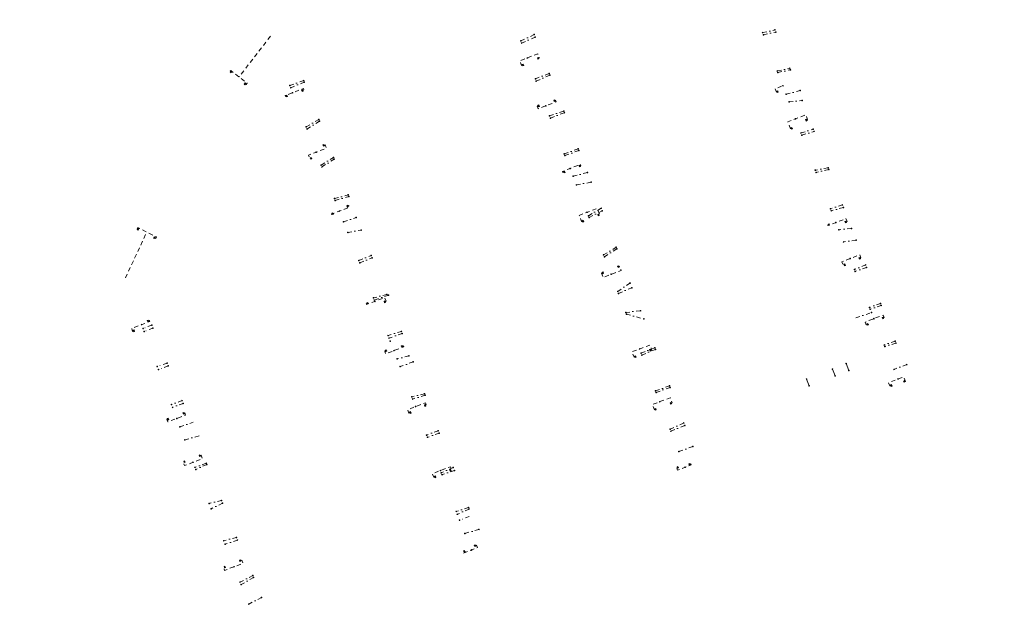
# Model space of a CAD drawing. Header units: inches. Extents: x 0 to 191500, y 0 to 342750.
# Tile 405 of 547: x 187313 to 187605, y 333541 to 333720. Entities that reach past the tile are written whole.
import ezdxf

# ---------------------------------------------------------------- set-up
doc = ezdxf.new("R2010")
doc.units = ezdxf.units.IN
doc.header["$MEASUREMENT"] = 0
doc.linetypes.add('RI-HWA_KOLKAANSLUITING', pattern=[4.3, 2.5, -1.8])
doc.linetypes.add('RI-VWA_HUISAANSLUITING', pattern=[6.1, 2.5, -1.8, 0, -1.8])
doc.layers.get('0').update_dxf_attribs({"lineweight": 20})
for name, color, linetype, lineweight in [('ECW', 150, 'Continuous', 20), ('N-WE-RI-HWA_KOLK-S', 150, 'Continuous', 20), ('N-WE-RI-HWA_KOLKAANSLUITING', 150, 'RI-HWA_KOLKAANSLUITING', 20), ('N-WE-RI-INLAAT', 7, 'Continuous', 20), ('N-WE-RI-VWA_HUISAANSLUITING', 20, 'RI-VWA_HUISAANSLUITING', 20), ('N-WE-RI-VWA_HUISAANSLUITING_PVC_160-G', 20, 'RI-VWA_HUISAANSLUITING', 20), ('N-WE-RI-VWA_RIOOLPUT_ONTSTOPPINGSPUT-G', 30, 'Continuous', 20)]:
    doc.layers.add(name, color=color, linetype=linetype, lineweight=lineweight)
picture_1 = doc.add_image_def('image1.ecw', size_in_pixel=(220000, 285000))

# ---------------------------------------------------------------- blocks, each defined once
blk = doc.blocks.new('N-SRI-KOLK_STRAAT_450X300-SO')
h = blk.add_hatch(color=256)
h.dxf.hatch_style = 1
h.paths.add_polyline_path([(0, 0.75), (-1.125, 1.5), (-1.125, 0)])
h.paths.add_polyline_path([(1.125, 1.5), (0, 0.75), (1.125, 0)])
for p, q in [((-1.125, 0), (1.125, 1.5)), ((1.125, 0), (-1.125, 1.5))]:
    blk.add_line(p, q)
at = {"flags": 128}
blk.add_lwpolyline([(-1.125, 0), (1.125, 0), (1.125, 1.5), (-1.125, 1.5)], close=True, dxfattribs=at)
blk = doc.blocks.new('N-SRI-KOLK_TROTTOIR-SO')
blk.add_hatch(color=256).paths.add_polyline_path([(1.125, 1.5), (-1.125, 1.5), (-1.125, 0)])
blk.add_line((-1.125, 0), (1.125, 1.5))
at = {"flags": 128}
blk.add_lwpolyline([(-1.125, 0), (1.125, 0), (1.125, 1.5), (-1.125, 1.5)], close=True, dxfattribs=at)
blk = doc.blocks.new('A$C2C270354')
h = blk.add_hatch(color=256)
h.dxf.hatch_style = 1
edge = h.paths.add_edge_path()
edge.add_arc((0, 0), 0.1, 0, 360)
blk.add_circle((0, 0), 0.1)

msp = doc.modelspace()

# ---------------------------------------------------------------- linework, layer by layer
at = {"layer": 'N-WE-RI-HWA_KOLKAANSLUITING', "ltscale": 0.5, "flags": 128}
for points in [[(187387.54887, 333715.14661), (187378.23672, 333703.09913)], [(187375.76676, 333704.69701), (187375.63467, 333704.79536), (187375.76488, 333704.97022), (187380.66796, 333701.25878), (187380.32084, 333700.8002), (187380.12055, 333700.9493)], [(187397.17617, 333699.10549), (187397.46875, 333699.2268), (187397.32217, 333699.63763), (187391.96235, 333697.55561), (187392.0683, 333697.28009), (187392.24633, 333697.34658)], [(187403.49958, 333682.85038), (187403.79268, 333682.95817), (187404.20159, 333681.92706), (187398.84176, 333679.84504), (187399.25339, 333678.77268), (187399.4646, 333678.86124)], [(187405.90252, 333662.32276), (187405.68147, 333662.23809), (187405.64923, 333662.32107), (187411.00905, 333664.40309), (187410.83167, 333664.85302), (187410.56754, 333664.74278)], [(187421.63009, 333636.35518), (187421.86792, 333636.44339), (187421.43396, 333637.56285), (187416.07414, 333635.48083), (187415.98569, 333635.70908), (187416.23068, 333635.80365)], [(187351.33387, 333630.68146), (187351.59347, 333630.7827), (187351.7243, 333630.44228), (187346.35522, 333628.38215), (187346.6685, 333627.52787), (187346.8896, 333627.61851)], [(187426.75781, 333623.13614), (187427.02376, 333623.22631), (187427.11868, 333622.9273), (187421.75885, 333620.84528), (187421.46656, 333621.61979), (187421.72912, 333621.71751)], [(187428.91454, 333603.35749), (187428.65962, 333603.2598), (187428.2516, 333604.27063), (187433.56481, 333606.33454), (187433.82479, 333605.67189), (187433.59692, 333605.5758)], [(187361.93421, 333603.22623), (187362.1408, 333603.30953), (187362.38852, 333602.66533), (187357.06741, 333600.62017), (187356.80435, 333601.31508), (187357.01394, 333601.39675)], [(187366.73251, 333590.65758), (187366.99676, 333590.75097), (187367.38767, 333589.71004), (187362.01859, 333587.64991), (187361.63475, 333588.66384), (187361.8864, 333588.75009)], [(187436.32451, 333584.26162), (187436.05828, 333584.18912), (187435.63928, 333585.2542), (187440.95249, 333587.31811), (187441.2856, 333586.42189), (187441.0997, 333586.35386)], [(187448.41283, 333563.90969), (187448.70235, 333564.03087), (187449.0009, 333563.32339), (187444.81442, 333561.65266), (187444.68062, 333562.02216), (187444.96533, 333562.12998)], [(187378.70987, 333559.44835), (187379.08039, 333559.58519), (187379.43143, 333558.65187), (187373.95621, 333556.54191), (187373.63765, 333557.40247), (187373.8543, 333557.47381)]]:
    msp.add_lwpolyline(points, dxfattribs=at)
for points, elevation in [([(187462.37632, 333706.58397), (187462.06779, 333706.47644), (187461.53728, 333707.85813), (187466.90333, 333709.92402), (187467.34414, 333708.75607), (187467.14985, 333708.67823)], -0.10028), ([(187537.9298, 333698.67002), (187537.70762, 333698.58596), (187537.30279, 333699.5534), (187539.66059, 333700.4627)], 55.59291), ([(187467.02886, 333694.44462), (187466.74675, 333694.37303), (187467.01452, 333693.62573), (187472.38058, 333695.69163), (187472.20093, 333696.15824), (187471.99524, 333696.06842)], -0.01136), ([(187546.74321, 333690.31439), (187546.99095, 333690.4177), (187546.46302, 333691.83235), (187541.09677, 333689.76284), (187541.87763, 333687.65394), (187542.13258, 333687.75677)], -0.14197), ([(187474.63614, 333674.7832), (187474.35782, 333674.67786), (187474.22666, 333675.03228), (187479.59081, 333677.10314), (187479.71704, 333676.75395), (187479.45707, 333676.66663)], -0.33178), ([(187480.1767, 333660.18685), (187479.9222, 333660.11383), (187479.19768, 333661.97899), (187484.56373, 333664.04489), (187485.24895, 333662.17797), (187485.04471, 333662.10922)], -0.20114), ([(187558.39591, 333660.02336), (187558.69125, 333660.14053), (187558.35521, 333660.99563), (187552.98914, 333658.92618), (187552.93782, 333659.06686), (187553.16671, 333659.1481)], -0.38476), ([(187348.151, 333657.89111), (187348.01648, 333657.9625), (187348.21506, 333658.37266), (187353.73949, 333655.5583), (187353.53182, 333655.14497), (187353.22771, 333655.29118)], 57.34713), ([(187344.53692, 333643.42271), (187350.86817, 333657.02106)], 57.34713), ([(187562.57546, 333649.24697), (187562.8221, 333649.34653), (187562.48459, 333650.2629), (187557.16637, 333648.21191), (187557.58556, 333647.15302), (187557.82918, 333647.23256)], -0.26825), ([(187486.07091, 333644.86462), (187485.83945, 333644.78073), (187486.29467, 333643.54828), (187491.66072, 333645.61418), (187491.16206, 333646.85226), (187490.94403, 333646.77239)], -0.02122), ([(187569.46472, 333631.51906), (187569.6704, 333631.60614), (187569.39035, 333632.349), (187564.07214, 333630.29801), (187564.3922, 333629.44015), (187564.68378, 333629.53863)], -0.09065), ([(187495.70457, 333619.92191), (187495.46368, 333619.83506), (187494.8629, 333621.42422), (187500.18242, 333623.4722), (187500.69105, 333622.10774), (187500.44509, 333622.00369)], -0.31041), ([(187575.85502, 333612.60684), (187576.03734, 333612.6589), (187575.48633, 333614.01549), (187571.0313, 333612.29739), (187571.41813, 333611.29995), (187571.70394, 333611.3975)], 0.06957), ([(187501.69013, 333604.30145), (187501.49886, 333604.23529), (187500.89325, 333605.77614), (187506.21277, 333607.82412), (187506.75606, 333606.27591), (187506.51836, 333606.17585)], -0.12442), ([(187512.07801, 333588.08123), (187512.29117, 333588.16242), (187512.40277, 333587.83496), (187508.3998, 333586.29917), (187508.13339, 333587.01576), (187508.30303, 333587.08836)], -0.0697)]:
    msp.add_lwpolyline(points, dxfattribs=dict(at, elevation=elevation))
at = {"layer": 'N-WE-RI-VWA_HUISAANSLUITING', "ltscale": 0.5, "flags": 128}
for points, elevation in [([(187533.62246, 333716.24721), (187537.26419, 333717.03239)], 55.59291), ([(187533.87256, 333715.59342), (187537.51726, 333716.37974)], 55.59291), ([(187461.86894, 333713.78289), (187465.8561, 333715.68458)], 56.65216), ([(187462.1154, 333713.13841), (187466.14333, 333714.93792)], 56.65216), ([(187537.98134, 333704.85247), (187541.67483, 333705.65758)], 55.59291), ([(187538.15999, 333704.38548), (187541.8556, 333705.1914)], 55.59291), ([(187466.17667, 333702.51847), (187470.30813, 333704.11136)], 56.65216), ([(187466.42671, 333701.86465), (187470.48765, 333703.6447)], 56.65216), ([(187540.62526, 333697.94091), (187544.77544, 333699.03419)], 55.59291), ([(187541.48274, 333695.69932), (187545.36591, 333696.0972)], 55.59291), ([(187470.38372, 333691.54639), (187474.61654, 333692.91147)], 56.1425), ([(187470.65183, 333690.85667), (187474.79606, 333692.4448)], 56.1425), ([(187545.01987, 333686.45277), (187548.64852, 333687.5565)], 55.59291), ([(187545.26997, 333685.79897), (187548.89998, 333686.90323)], 55.59291), ([(187474.77492, 333680.24985), (187478.92495, 333681.71157)], 56.1425), ([(187474.97057, 333679.74654), (187479.10447, 333681.24491)], 56.1425), ([(187553.06712, 333676.07756), (187549.27586, 333675.39252)], 55.04136), ([(187553.24673, 333675.61094), (187549.53245, 333674.74125)], 55.04136), ([(187477.36182, 333673.59496), (187481.61771, 333674.71164)], 56.1425), ([(187478.36904, 333671.00384), (187482.72217, 333671.81505)], 56.1425), ([(187481.92693, 333661.85104), (187485.742, 333664.07564)], 56.1425), ([(187557.30641, 333665.06537), (187553.78459, 333663.94869)], 55.04136), ([(187557.59376, 333664.31876), (187554.02286, 333663.34394)], 55.04136), ([(187482.13707, 333661.31045), (187486.02869, 333663.32877)], 56.1425), ([(187560.00032, 333658.06588), (187556.24057, 333657.71506)], 55.04136), ([(187486.44133, 333650.2376), (187490.18557, 333652.49916)], 56.1425), ([(187486.67683, 333649.63177), (187490.36475, 333652.03237)], 56.1425), ([(187561.34914, 333654.58784), (187557.67017, 333654.08653)], 55.04136), ([(187564.19015, 333647.25658), (187560.89594, 333645.89907)], 55.04136), ([(187564.47922, 333646.51063), (187561.11588, 333645.34083)], 55.04136), ([(187490.62884, 333639.40332), (187494.27078, 333641.85628)], 55.62058), ([(187490.86325, 333638.78635), (187494.80831, 333640.4559)], 55.62058), ([(187568.6346, 333635.78761), (187565.33136, 333634.64132)], 55.04136), ([(187568.8514, 333635.22815), (187565.5513, 333634.08308)], 55.04136), ([(187493.01559, 333633.12145), (187497.42428, 333633.64072)], 55.62058), ([(187493.19672, 333632.6447), (187498.356, 333631.21339)], 55.62058), ([(187561.343, 333631.50707), (187565.92878, 333633.12499)], 55.04136), ([(187497.58664, 333621.09056), (187501.65284, 333622.62439)], 55.62058), ([(187572.97064, 333624.5984), (187569.70477, 333623.46646)], 55.04136), ([(187573.18744, 333624.03894), (187569.89293, 333623.00321)], 55.04136), ([(187497.82105, 333620.47359), (187501.83201, 333622.1576)], 55.62058), ([(187576.39312, 333617.65472), (187572.64005, 333616.23983)], 55.04136), ([(187501.84869, 333609.87294), (187505.9889, 333611.328)], 55.62058), ([(187502.03338, 333609.38684), (187506.16808, 333610.8612)], 55.62058), ([(187506.18888, 333598.44967), (187510.21745, 333600.31168)], 55.62058), ([(187506.41264, 333597.86074), (187510.50414, 333599.56481)], 55.62058), ([(187508.77347, 333591.82168), (187512.9051, 333593.30978)], 55.49569)]:
    msp.add_lwpolyline(points, dxfattribs=dict(at, elevation=elevation))
for points in [[(187393.30617, 333700.54502), (187397.4334, 333701.996)], [(187393.56293, 333699.89381), (187397.61479, 333701.53006)], [(187398.14804, 333688.26511), (187401.93491, 333690.43356)], [(187398.40481, 333687.6139), (187402.1163, 333689.96762)], [(187402.62311, 333676.91549), (187406.31811, 333679.17394)], [(187402.8432, 333676.35731), (187406.4995, 333678.70801)], [(187406.54797, 333666.96132), (187410.64448, 333668.06078)], [(187406.76805, 333666.40314), (187410.82587, 333667.59484)], [(187409.26235, 333660.07713), (187413.0397, 333661.35735)], [(187410.5095, 333656.91412), (187414.50741, 333657.61563)], [(187413.81078, 333648.54145), (187417.44061, 333650.06587)], [(187414.06755, 333647.89025), (187417.73036, 333649.32019)], [(187422.14563, 333638.50954), (187418.13781, 333637.46259)], [(187422.61674, 333638.26347), (187418.39067, 333636.80982)], [(187352.35409, 333629.38177), (187349.76252, 333628.38791)], [(187352.69685, 333628.48467), (187350.09567, 333627.49498)], [(187426.41945, 333627.5107), (187422.4726, 333626.27222)], [(187426.67298, 333626.85823), (187422.76158, 333625.5262)], [(187428.61282, 333620.20939), (187425.14572, 333619.37149)], [(187356.88965, 333618.12157), (187353.97145, 333617.10698)], [(187357.21159, 333617.28326), (187354.30131, 333616.16252)], [(187429.93074, 333618.47024), (187426.0488, 333617.04017)], [(187433.29296, 333609.0007), (187429.51663, 333608.08787)], [(187433.47425, 333608.53472), (187429.76949, 333607.4351)], [(187361.3343, 333606.96632), (187358.204, 333605.76274)], [(187361.65209, 333606.13882), (187358.51373, 333604.93259)], [(187360.67949, 333599.12784), (187364.66868, 333600.51524)], [(187362.11376, 333595.28365), (187366.35719, 333596.45038)], [(187437.34871, 333598.02432), (187433.92367, 333596.71099)], [(187437.63877, 333597.27876), (187434.17653, 333596.05822)], [(187368.51354, 333588.34688), (187365.15681, 333587.12755)], [(187368.65684, 333587.97343), (187365.38385, 333586.46839)], [(187441.81351, 333587.09978), (187438.25846, 333585.52062)], [(187442.17608, 333586.16782), (187438.4752, 333584.9611)], [(187373.03803, 333577.25378), (187369.33508, 333576.40943)], [(187373.32244, 333576.51261), (187369.95894, 333574.82804)], [(187446.33984, 333575.17981), (187442.70176, 333574.05011)], [(187446.50632, 333574.76173), (187443.02672, 333573.21121)], [(187446.58115, 333572.58399), (187443.70196, 333571.43497)], [(187449.44816, 333568.71705), (187445.27045, 333567.50466)], [(187377.45971, 333566.30585), (187373.70213, 333565.33969)], [(187377.74677, 333565.54096), (187374.10528, 333564.31778)], [(187382.31561, 333555.0301), (187378.54662, 333553.05972)], [(187382.53226, 333554.46552), (187378.84061, 333552.31451)], [(187384.93468, 333548.48388), (187381.11597, 333546.54685)]]:
    msp.add_lwpolyline(points, dxfattribs=at)
at = {"layer": 'N-WE-RI-VWA_HUISAANSLUITING_PVC_160-G'}
for p, q in [((187558.42557, 333617.93279), (187559.21319, 333615.91498)), ((187554.34473, 333616.33989), (187555.12736, 333614.33487)), ((187546.68803, 333613.35119), (187547.46129, 333611.37019))]:
    msp.add_line(p, q, dxfattribs=at)
at = {"layer": 'N-WE-RI-VWA_RIOOLPUT_ONTSTOPPINGSPUT-G'}
for p, q in [((187537.35432, 333717.07572, 55.59291), (187537.17407, 333716.98906, 55.59291)), ((187537.22086, 333717.12252, 55.59291), (187537.30752, 333716.94227, 55.59291)), ((187537.60739, 333716.42307, 55.59291), (187537.42714, 333716.33641, 55.59291)), ((187537.47393, 333716.46987, 55.59291), (187537.56059, 333716.28961, 55.59291)), ((187465.94623, 333715.72791, 56.65216), (187465.76598, 333715.64125, 56.65216)), ((187465.81278, 333715.77471, 56.65216), (187465.89943, 333715.59445, 56.65216)), ((187466.23346, 333714.98125, 56.65216), (187466.05321, 333714.89459, 56.65216)), ((187466.1, 333715.02805, 56.65216), (187466.18666, 333714.8478, 56.65216)), ((187541.76496, 333705.70091, 55.59291), (187541.58471, 333705.61426, 55.59291)), ((187541.6315, 333705.74771, 55.59291), (187541.71816, 333705.56746, 55.59291)), ((187541.94572, 333705.23473, 55.59291), (187541.76547, 333705.14808, 55.59291)), ((187541.81227, 333705.28153, 55.59291), (187541.89892, 333705.10128, 55.59291)), ((187397.52353, 333702.03933), (187397.34327, 333701.95267)), ((187397.39007, 333702.08612), (187397.47673, 333701.90587)), ((187397.70492, 333701.57339), (187397.52466, 333701.48673)), ((187397.57146, 333701.62019), (187397.65812, 333701.43994)), ((187470.39826, 333704.15469, 56.65216), (187470.218, 333704.06803, 56.65216)), ((187470.2648, 333704.20148, 56.65216), (187470.35146, 333704.02123, 56.65216)), ((187470.57777, 333703.68802, 56.65216), (187470.39752, 333703.60137, 56.65216)), ((187470.44432, 333703.73482, 56.65216), (187470.53097, 333703.55457, 56.65216)), ((187544.86557, 333699.07752, 55.59291), (187544.68532, 333698.99087, 55.59291)), ((187544.73212, 333699.12432, 55.59291), (187544.81877, 333698.94407, 55.59291)), ((187545.45603, 333696.14053, 55.59291), (187545.27578, 333696.05387, 55.59291)), ((187545.32258, 333696.18733, 55.59291), (187545.40923, 333696.00707, 55.59291)), ((187474.70667, 333692.95479, 56.1425), (187474.52641, 333692.86814, 56.1425)), ((187474.57321, 333693.00159, 56.1425), (187474.65987, 333692.82134, 56.1425)), ((187402.02504, 333690.47689), (187401.84478, 333690.39023)), ((187401.89158, 333690.52369), (187401.97824, 333690.34343)), ((187402.20643, 333690.01095), (187402.02617, 333689.9243)), ((187402.07297, 333690.05775), (187402.15963, 333689.8775)), ((187474.88618, 333692.48813, 56.1425), (187474.70593, 333692.40148, 56.1425)), ((187474.75273, 333692.53493, 56.1425), (187474.83939, 333692.35468, 56.1425)), ((187548.73864, 333687.59983, 55.59291), (187548.55839, 333687.51317, 55.59291)), ((187548.60519, 333687.64663, 55.59291), (187548.69184, 333687.46637, 55.59291)), ((187548.99011, 333686.94655, 55.59291), (187548.80986, 333686.8599, 55.59291)), ((187548.85665, 333686.99335, 55.59291), (187548.94331, 333686.8131, 55.59291)), ((187479.01508, 333681.7549, 56.1425), (187478.83483, 333681.66825, 56.1425)), ((187478.88162, 333681.8017, 56.1425), (187478.96828, 333681.62145, 56.1425)), ((187479.1946, 333681.28824, 56.1425), (187479.01434, 333681.20158, 56.1425)), ((187479.06114, 333681.33504, 56.1425), (187479.1478, 333681.15479, 56.1425)), ((187406.40824, 333679.21727), (187406.22798, 333679.13062)), ((187406.27478, 333679.26407), (187406.36144, 333679.08382)), ((187406.58963, 333678.75133), (187406.40937, 333678.66468)), ((187406.45617, 333678.79813), (187406.54283, 333678.61788)), ((187553.15724, 333676.12089, 55.04136), (187552.97699, 333676.03424, 55.04136)), ((187553.02379, 333676.16769, 55.04136), (187553.11044, 333675.98744, 55.04136)), ((187553.33686, 333675.65427, 55.04136), (187553.15661, 333675.56761, 55.04136)), ((187553.20341, 333675.70107, 55.04136), (187553.29006, 333675.52081, 55.04136)), ((187481.70784, 333674.75497, 56.1425), (187481.52758, 333674.66831, 56.1425)), ((187481.57438, 333674.80177, 56.1425), (187481.66104, 333674.62152, 56.1425)), ((187482.81229, 333671.85837, 56.1425), (187482.63204, 333671.77172, 56.1425)), ((187482.67884, 333671.90517, 56.1425), (187482.76549, 333671.72492, 56.1425)), ((187410.73461, 333668.10411), (187410.55436, 333668.01745)), ((187410.60115, 333668.1509), (187410.68781, 333667.97065)), ((187410.916, 333667.63817), (187410.73575, 333667.55151)), ((187410.78254, 333667.68497), (187410.8692, 333667.50471)), ((187485.83213, 333664.11896, 56.1425), (187485.65188, 333664.03231, 56.1425)), ((187485.69868, 333664.16576, 56.1425), (187485.78533, 333663.98551, 56.1425)), ((187557.39653, 333665.1087, 55.04136), (187557.21628, 333665.02204, 55.04136)), ((187557.26308, 333665.1555, 55.04136), (187557.34974, 333664.97524, 55.04136)), ((187557.68388, 333664.36209, 55.04136), (187557.50363, 333664.27543, 55.04136)), ((187557.55043, 333664.40888, 55.04136), (187557.63709, 333664.22863, 55.04136)), ((187413.12982, 333661.40068), (187412.94957, 333661.31402)), ((187412.99637, 333661.44748), (187413.08302, 333661.26723)), ((187486.11881, 333663.37209, 56.1425), (187485.93856, 333663.28544, 56.1425)), ((187485.98536, 333663.41889, 56.1425), (187486.07201, 333663.23864, 56.1425)), ((187414.59754, 333657.65896), (187414.41729, 333657.57231)), ((187414.46408, 333657.70576), (187414.55074, 333657.52551)), ((187560.09044, 333658.10921, 55.04136), (187559.91019, 333658.02255, 55.04136)), ((187559.95699, 333658.15601, 55.04136), (187560.04365, 333657.97576, 55.04136)), ((187561.30581, 333654.67796, 55.04136), (187561.39247, 333654.49771, 55.04136)), ((187490.2757, 333652.54249, 56.1425), (187490.09544, 333652.45583, 56.1425)), ((187490.14224, 333652.58929, 56.1425), (187490.2289, 333652.40904, 56.1425)), ((187490.45487, 333652.0757, 56.1425), (187490.27462, 333651.98904, 56.1425)), ((187490.32142, 333652.1225, 56.1425), (187490.40807, 333651.94224, 56.1425)), ((187561.43926, 333654.63117, 55.04136), (187561.25901, 333654.54451, 55.04136)), ((187417.53073, 333650.1092), (187417.35048, 333650.02255)), ((187417.39728, 333650.156), (187417.48394, 333649.97575)), ((187417.82048, 333649.36352), (187417.64023, 333649.27686)), ((187417.68703, 333649.41032), (187417.77369, 333649.23006)), ((187564.28027, 333647.29991, 55.04136), (187564.10002, 333647.21325, 55.04136)), ((187564.14682, 333647.34671, 55.04136), (187564.23347, 333647.16645, 55.04136)), ((187564.56934, 333646.55396, 55.04136), (187564.38909, 333646.4673, 55.04136)), ((187564.43589, 333646.60076, 55.04136), (187564.52254, 333646.42051, 55.04136)), ((187494.36091, 333641.8996, 55.62058), (187494.18066, 333641.81295, 55.62058)), ((187494.22746, 333641.9464, 55.62058), (187494.31411, 333641.76615, 55.62058)), ((187494.89844, 333640.49922, 55.62058), (187494.71819, 333640.41257, 55.62058)), ((187494.76498, 333640.54602, 55.62058), (187494.85164, 333640.36577, 55.62058)), ((187422.23575, 333638.55287), (187422.0555, 333638.46621)), ((187422.1023, 333638.59967), (187422.18895, 333638.41942)), ((187422.70686, 333638.30679), (187422.52661, 333638.22014)), ((187422.57341, 333638.35359), (187422.66007, 333638.17334)), ((187568.72473, 333635.83094, 55.04136), (187568.54447, 333635.74428, 55.04136)), ((187568.59127, 333635.87774, 55.04136), (187568.67793, 333635.69748, 55.04136)), ((187568.94153, 333635.27148, 55.04136), (187568.76128, 333635.18482, 55.04136)), ((187568.80807, 333635.31827, 55.04136), (187568.89473, 333635.13802, 55.04136)), ((187497.51441, 333633.68404, 55.62058), (187497.33416, 333633.59739, 55.62058)), ((187497.38096, 333633.73084, 55.62058), (187497.46761, 333633.55059, 55.62058)), ((187498.31267, 333631.30352, 55.62058), (187498.39933, 333631.12326, 55.62058)), ((187352.44422, 333629.4251), (187352.26397, 333629.33845)), ((187352.31076, 333629.4719), (187352.39742, 333629.29165)), ((187352.78698, 333628.52799), (187352.60673, 333628.44134)), ((187352.65352, 333628.57479), (187352.74018, 333628.39454)), ((187498.44612, 333631.25672, 55.62058), (187498.26587, 333631.17006, 55.62058)), ((187426.50958, 333627.55403), (187426.32933, 333627.46738)), ((187426.37612, 333627.60083), (187426.46278, 333627.42058)), ((187426.76311, 333626.90156), (187426.58286, 333626.8149)), ((187426.62966, 333626.94836), (187426.71631, 333626.7681)), ((187501.74296, 333622.66772, 55.62058), (187501.56271, 333622.58107, 55.62058)), ((187501.60951, 333622.71452, 55.62058), (187501.69617, 333622.53427, 55.62058)), ((187573.06076, 333624.64173, 55.04136), (187572.88051, 333624.55507, 55.04136)), ((187572.92731, 333624.68853, 55.04136), (187573.01397, 333624.50828, 55.04136)), ((187573.27757, 333624.08227, 55.04136), (187573.09732, 333623.99561, 55.04136)), ((187573.14411, 333624.12907, 55.04136), (187573.23077, 333623.94882, 55.04136)), ((187428.70295, 333620.25272), (187428.52269, 333620.16607)), ((187428.56949, 333620.29952), (187428.65615, 333620.11927)), ((187501.92214, 333622.20093, 55.62058), (187501.74189, 333622.11427, 55.62058)), ((187501.78869, 333622.24773, 55.62058), (187501.87534, 333622.06748, 55.62058)), ((187356.97977, 333618.1649), (187356.79952, 333618.07825)), ((187356.84632, 333618.2117), (187356.93298, 333618.03145)), ((187357.30171, 333617.32659), (187357.12146, 333617.23994)), ((187357.16826, 333617.37339), (187357.25491, 333617.19314)), ((187430.02087, 333618.51357), (187429.84061, 333618.42691)), ((187429.88741, 333618.56037), (187429.97407, 333618.38011)), ((187558.51569, 333617.97611), (187558.33544, 333617.88946)), ((187558.38224, 333618.02291), (187558.4689, 333617.84266)), ((187576.48324, 333617.69805, 55.04136), (187576.30299, 333617.6114, 55.04136)), ((187576.34979, 333617.74485, 55.04136), (187576.43645, 333617.5646, 55.04136)), ((187554.43486, 333616.38321), (187554.25461, 333616.29656)), ((187554.30141, 333616.43001), (187554.38806, 333616.24976)), ((187506.07903, 333611.37133, 55.62058), (187505.89877, 333611.28467, 55.62058)), ((187505.94557, 333611.41812, 55.62058), (187506.03223, 333611.23787, 55.62058)), ((187506.2582, 333610.90453, 55.62058), (187506.07795, 333610.81788, 55.62058)), ((187506.12475, 333610.95133, 55.62058), (187506.2114, 333610.77108, 55.62058)), ((187546.77816, 333613.39452), (187546.59791, 333613.30787)), ((187546.64471, 333613.44132), (187546.73136, 333613.26107)), ((187433.38309, 333609.04402), (187433.20283, 333608.95737)), ((187433.24963, 333609.09082), (187433.33629, 333608.91057)), ((187433.56437, 333608.57805), (187433.38412, 333608.49139)), ((187433.43092, 333608.62485), (187433.51758, 333608.44459)), ((187361.42442, 333607.00965), (187361.24417, 333606.923)), ((187361.29097, 333607.05645), (187361.37763, 333606.8762)), ((187361.74221, 333606.18214), (187361.56196, 333606.09549)), ((187361.60876, 333606.22894), (187361.69541, 333606.04869)), ((187510.30758, 333600.35501, 55.62058), (187510.12733, 333600.26835, 55.62058)), ((187510.17413, 333600.4018, 55.62058), (187510.26078, 333600.22155, 55.62058)), ((187510.59426, 333599.60814, 55.62058), (187510.41401, 333599.52148, 55.62058)), ((187510.46081, 333599.65493, 55.62058), (187510.54746, 333599.47468, 55.62058)), ((187437.43884, 333598.06765), (187437.25859, 333597.98099)), ((187437.30539, 333598.11445), (187437.39204, 333597.93419)), ((187437.7289, 333597.32208), (187437.54865, 333597.23543)), ((187437.59545, 333597.36888), (187437.6821, 333597.18863)), ((187512.99522, 333593.35311, 55.49569), (187512.81497, 333593.26645, 55.49569)), ((187512.86177, 333593.3999, 55.49569), (187512.94842, 333593.21965, 55.49569)), ((187368.60366, 333588.39021), (187368.42341, 333588.30355)), ((187368.47021, 333588.43701), (187368.55687, 333588.25676)), ((187368.74697, 333588.01676), (187368.56671, 333587.93011)), ((187368.61351, 333588.06356), (187368.70017, 333587.88331)), ((187441.90363, 333587.1431), (187441.72338, 333587.05645)), ((187441.77018, 333587.1899), (187441.85683, 333587.00965)), ((187442.26621, 333586.21115), (187442.08596, 333586.1245)), ((187442.13276, 333586.25795), (187442.21941, 333586.0777)), ((187373.12816, 333577.29711), (187372.9479, 333577.21045)), ((187372.9947, 333577.34391), (187373.08136, 333577.16365)), ((187373.41256, 333576.55594), (187373.23231, 333576.46928)), ((187373.27911, 333576.60273), (187373.36576, 333576.42248)), ((187446.42997, 333575.22314), (187446.24972, 333575.13649)), ((187446.29652, 333575.26994), (187446.38317, 333575.08969)), ((187446.59645, 333574.80506), (187446.41619, 333574.7184)), ((187446.46299, 333574.85185), (187446.54965, 333574.6716)), ((187449.53828, 333568.76038), (187449.35803, 333568.67372)), ((187449.40483, 333568.80718), (187449.49149, 333568.62693)), ((187377.54983, 333566.34918), (187377.36958, 333566.26253)), ((187377.41638, 333566.39598), (187377.50304, 333566.21573)), ((187377.83689, 333565.58429), (187377.65664, 333565.49763)), ((187377.70344, 333565.63109), (187377.7901, 333565.45084)), ((187382.40574, 333555.07343), (187382.22548, 333554.98678)), ((187382.27228, 333555.12023), (187382.35894, 333554.93998)), ((187382.62238, 333554.50884), (187382.44213, 333554.42219)), ((187382.48893, 333554.55564), (187382.57559, 333554.37539)), ((187385.02481, 333548.52721), (187384.84455, 333548.44056)), ((187384.89135, 333548.57401), (187384.97801, 333548.39376))]:
    msp.add_line(p, q, dxfattribs=at)
for centre in [(187537.26419, 333717.03239, 55.59291), (187537.51726, 333716.37974, 55.59291), (187465.8561, 333715.68458, 56.65216), (187466.14333, 333714.93792, 56.65216), (187541.67483, 333705.65758, 55.59291), (187541.8556, 333705.1914, 55.59291), (187397.4334, 333701.996), (187397.61479, 333701.53006), (187470.30813, 333704.11136, 56.65216), (187470.48765, 333703.6447, 56.65216), (187544.77544, 333699.03419, 55.59291), (187545.36591, 333696.0972, 55.59291), (187474.61654, 333692.91147, 56.1425), (187401.93491, 333690.43356), (187402.1163, 333689.96762), (187474.79606, 333692.4448, 56.1425), (187548.64852, 333687.5565, 55.59291), (187548.89998, 333686.90323, 55.59291), (187478.92495, 333681.71157, 56.1425), (187479.10447, 333681.24491, 56.1425), (187406.31811, 333679.17394), (187406.4995, 333678.70801), (187553.06712, 333676.07756, 55.04136), (187553.24673, 333675.61094, 55.04136), (187481.61771, 333674.71164, 56.1425), (187482.72217, 333671.81505, 56.1425), (187410.64448, 333668.06078), (187410.82587, 333667.59484), (187485.742, 333664.07564, 56.1425), (187486.02869, 333663.32877, 56.1425), (187557.30641, 333665.06537, 55.04136), (187557.59376, 333664.31876, 55.04136), (187413.0397, 333661.35735), (187414.50741, 333657.61563), (187560.00032, 333658.06588, 55.04136), (187561.34914, 333654.58784, 55.04136), (187490.18557, 333652.49916, 56.1425), (187490.36475, 333652.03237, 56.1425), (187417.44061, 333650.06587), (187417.73036, 333649.32019), (187564.19015, 333647.25658, 55.04136), (187564.47922, 333646.51063, 55.04136), (187494.27078, 333641.85628, 55.62058), (187494.80831, 333640.4559, 55.62058), (187422.14563, 333638.50954), (187422.61674, 333638.26347), (187568.6346, 333635.78761, 55.04136), (187568.8514, 333635.22815, 55.04136), (187497.42428, 333633.64072, 55.62058), (187498.356, 333631.21339, 55.62058), (187352.35409, 333629.38177), (187352.69685, 333628.48467), (187426.41945, 333627.5107), (187426.67298, 333626.85823), (187501.65284, 333622.62439, 55.62058), (187572.97064, 333624.5984, 55.04136), (187573.18744, 333624.03894, 55.04136), (187428.61282, 333620.20939), (187501.83201, 333622.1576, 55.62058), (187356.88965, 333618.12157), (187357.21159, 333617.28326), (187429.93074, 333618.47024), (187558.42557, 333617.93279), (187576.39312, 333617.65472, 55.04136), (187554.34473, 333616.33989), (187505.9889, 333611.328, 55.62058), (187506.16808, 333610.8612, 55.62058), (187546.68803, 333613.35119), (187433.29296, 333609.0007), (187433.47425, 333608.53472), (187361.3343, 333606.96632), (187361.65209, 333606.13882), (187510.21745, 333600.31168, 55.62058), (187510.50414, 333599.56481, 55.62058), (187437.34871, 333598.02432), (187437.63877, 333597.27876), (187512.9051, 333593.30978, 55.49569), (187368.51354, 333588.34688), (187368.65684, 333587.97343), (187441.81351, 333587.09978), (187442.17608, 333586.16782), (187373.03803, 333577.25378), (187373.32244, 333576.51261), (187446.33984, 333575.17981), (187446.50632, 333574.76173), (187449.44816, 333568.71705), (187377.45971, 333566.30585), (187377.74677, 333565.54096), (187382.31561, 333555.0301), (187382.53226, 333554.46552), (187384.93468, 333548.48388)]:
    msp.add_circle(centre, 0.1, dxfattribs=at)

# ---------------------------------------------------------------- block references
at = {"layer": 'N-WE-RI-HWA_KOLK-S'}
for name, p, xscale, yscale, zscale, rotation in [('N-SRI-KOLK_TROTTOIR-SO', (187466.86988, 333708.57044, 56.73445), 0.2, 0.2, 0.2, 291.0563997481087), ('N-SRI-KOLK_TROTTOIR-SO', (187376.00738, 333704.51784, 57.42062), 0.2, 0.2, 0.2, 53.32788521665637), ('N-SRI-KOLK_STRAAT_450X300-SO', (187462.65648, 333706.69123, 56.72901), -0.2, 0.2, 0.2, 110.9500663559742), ('N-SRI-KOLK_TROTTOIR-SO', (187379.87974, 333701.12821, 57.4317), 0.2000000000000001, 0.2000000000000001, 0.2000000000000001, 233.3889864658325), ('N-SRI-KOLK_TROTTOIR-SO', (187396.89653, 333698.99687, 57.21424), 0.2, 0.2, 0.2, 291.2286426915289), ('N-SRI-KOLK_STRAAT_450X300-SO', (187538.20944, 333698.77865, 55.75566), 0.2000000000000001, 0.2000000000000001, 0.2000000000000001, 111.2286426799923), ('N-SRI-KOLK_STRAAT_450X300-SO', (187392.52598, 333697.45521, 57.22015), -0.2, 0.2, 0.2, 111.2286426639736), ('N-SRI-KOLK_TROTTOIR-SO', (187471.7077, 333695.98029, 56.62812), 0.2, 0.2, 0.2, 291.056399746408), ('N-SRI-KOLK_STRAAT_450X300-SO', (187467.30883, 333694.55241, 56.62068), 0.2, 0.2, 0.2, 111.0563997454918), ('N-SRI-KOLK_TROTTOIR-SO', (187546.4633, 333690.20644, 55.66735), 0.2, 0.2, 0.2, 291.0893545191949), ('N-SRI-KOLK_STRAAT_450X300-SO', (187542.41274, 333687.86404, 55.6605), -0.2, 0.2, 0.2, 110.9500663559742), ('N-SRI-KOLK_TROTTOIR-SO', (187403.21994, 333682.74175, 57.02855), 0.2, 0.2, 0.2, 291.2286426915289), ('N-SRI-KOLK_STRAAT_450X300-SO', (187399.74424, 333678.96987, 57.01619), 0.2, 0.2, 0.2, 111.2286426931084), ('N-SRI-KOLK_TROTTOIR-SO', (187479.17711, 333676.55884, 56.42362), 0.2, 0.2, 0.2, 291.0563997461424), ('N-SRI-KOLK_TROTTOIR-SO', (187474.91611, 333674.89099, 56.44665), 0.2, 0.2, 0.2, 111.0563997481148), ('N-SRI-KOLK_TROTTOIR-SO', (187410.2879, 333664.63416, 56.83376), 0.2, 0.2, 0.2, 291.2286426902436), ('N-SRI-KOLK_STRAAT_450X300-SO', (187406.15351, 333662.50515, 56.82764), 0.2, 0.2, 0.2, 111.2286426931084), ('N-SRI-KOLK_STRAAT_450X300-SO', (187480.45666, 333660.29464, 56.2492), 0.2, 0.2, 0.2, 111.0563997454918), ('N-SRI-KOLK_TROTTOIR-SO', (187484.76474, 333662.00143, 56.27872), 0.2, 0.2, 0.2, 291.0563997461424), ('N-SRI-KOLK_TROTTOIR-SO', (187348.41832, 333657.75493, 57.34713), 0.2, 0.2, 0.2, 63.00389533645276), ('N-SRI-KOLK_STRAAT_450X300-SO', (187553.44635, 333659.25672, 55.28026), 0.2, 0.2, 0.2, 111.2286426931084), ('N-SRI-KOLK_TROTTOIR-SO', (187558.11626, 333659.91473, 55.2654), 0.2, 0.2, 0.2, 291.2286426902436), ('N-SRI-KOLK_TROTTOIR-SO', (187352.9604, 333655.42735, 57.34312), 0.2, 0.2, 0.2, 243.0038953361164), ('N-SRI-KOLK_TROTTOIR-SO', (187562.29555, 333649.13903, 55.19593), 0.2, 0.2, 0.2, 291.0893545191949), ('N-SRI-KOLK_TROTTOIR-SO', (187490.66406, 333646.6646, 56.12511), 0.2, 0.2, 0.2, 291.056399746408), ('N-SRI-KOLK_TROTTOIR-SO', (187558.10908, 333647.3405, 55.21202), 0.2, 0.2, 0.2, 111.089354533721), ('N-SRI-KOLK_STRAAT_450X300-SO', (187486.35088, 333644.97241, 56.1187), 0.2, 0.2, 0.2, 111.0563997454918), ('N-SRI-KOLK_STRAAT_450X300-SO', (187416.51032, 333635.91228, 56.60385), 0.2, 0.2, 0.2, 111.2286426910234), ('N-SRI-KOLK_TROTTOIR-SO', (187421.35045, 333636.24655, 56.59111), 0.2, 0.2, 0.2, 291.2286426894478), ('N-SRI-KOLK_TROTTOIR-SO', (187569.18481, 333631.41111, 55.0395), 0.2, 0.2, 0.2, 291.0893545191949), ('N-SRI-KOLK_TROTTOIR-SO', (187351.05384, 333630.57384, 57.20418), 0.2, 0.2, 0.2, 291.0241835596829), ('N-SRI-KOLK_TROTTOIR-SO', (187564.96368, 333629.64657, 55.05997), 0.2, 0.2, 0.2, 111.089354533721), ('N-SRI-KOLK_STRAAT_450X300-SO', (187347.16976, 333627.72578, 57.18342), -0.2, 0.2, 0.2, 110.9500663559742), ('N-SRI-KOLK_TROTTOIR-SO', (187426.47817, 333623.02751, 56.47403), 0.2, 0.2, 0.2, 291.2286426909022), ('N-SRI-KOLK_STRAAT_450X300-SO', (187422.00876, 333621.82613, 56.4881), 0.2, 0.2, 0.2, 111.2286426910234), ('N-SRI-KOLK_TROTTOIR-SO', (187495.98454, 333620.02969, 55.82978), 0.2, 0.2, 0.2, 111.0563997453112), ('N-SRI-KOLK_TROTTOIR-SO', (187500.16512, 333621.89591, 55.82828), 0.2, 0.2, 0.2, 291.0563997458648), ('N-SRI-KOLK_TROTTOIR-SO', (187571.98385, 333611.50545, 54.88508), 0.2, 0.2, 0.2, 111.089354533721), ('N-SRI-KOLK_TROTTOIR-SO', (187575.58328, 333612.73394, 54.90974), 0.2, 0.2, 0.2, 244.9337689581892), ('N-SRI-KOLK_TROTTOIR-SO', (187433.31728, 333605.46717, 56.37629), 0.2, 0.2, 0.2, 291.228642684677), ('N-SRI-KOLK_TROTTOIR-SO', (187506.23839, 333606.06807, 55.6673), 0.2, 0.2, 0.2, 291.0563997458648), ('N-SRI-KOLK_TROTTOIR-SO', (187361.65418, 333603.1186, 57.03591), 0.2, 0.2, 0.2, 291.0241835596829), ('N-SRI-KOLK_TROTTOIR-SO', (187429.19419, 333603.46611, 56.38865), 0.2, 0.2, 0.2, 111.2286426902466), ('N-SRI-KOLK_TROTTOIR-SO', (187501.9701, 333604.40923, 55.67379), 0.2, 0.2, 0.2, 111.0563997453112), ('N-SRI-KOLK_TROTTOIR-SO', (187357.29397, 333601.50437, 57.03349), 0.2, 0.2, 0.2, 111.0241835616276), ('N-SRI-KOLK_TROTTOIR-SO', (187366.45248, 333590.54995, 56.97271), 0.2, 0.2, 0.2, 291.0241835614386), ('N-SRI-KOLK_TROTTOIR-SO', (187361.89795, 333588.74189), 0.2, 0.2, 0.2, 291.0241835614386), ('N-SRI-KOLK_TROTTOIR-SO', (187512.07801, 333588.08123, 55.4585), 0.2, 0.2, 0.2, 111.0563997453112), ('N-SRI-KOLK_TROTTOIR-SO', (187436.60416, 333584.37024, 56.24379), 0.2, 0.2, 0.2, 111.2286426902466), ('N-SRI-KOLK_TROTTOIR-SO', (187440.82005, 333586.24524, 56.22625), 0.2, 0.2, 0.2, 291.2286426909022), ('N-SRI-KOLK_TROTTOIR-SO', (187508.58299, 333587.19615, 55.47797), 0.2, 0.2, 0.2, 111.0563997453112), ('N-SRI-KOLK_TROTTOIR-SO', (187448.13319, 333563.80106, 56.11345), 0.2, 0.2, 0.2, 291.2286427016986), ('N-SRI-KOLK_TROTTOIR-SO', (187445.24497, 333562.23861, 56.06293), 0.2, 0.2, 0.2, 111.2286426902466), ('N-SRI-KOLK_TROTTOIR-SO', (187378.42803, 333559.34543, 56.78757), 0.2, 0.2, 0.2, 291.0241835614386), ('N-SRI-KOLK_STRAAT_450X300-SO', (187374.13705, 333557.57436, 56.7484), 0.2, 0.2, 0.2, 111.0241835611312)]:
    msp.add_blockref(name, p, dxfattribs=dict(at, xscale=xscale, yscale=yscale, zscale=zscale, rotation=rotation))
at = {"layer": 'N-WE-RI-INLAAT', "rotation": 0.06357443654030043}
for p in [(187533.62246, 333716.24721, 55.59291), (187461.86894, 333713.78289, 56.65216), (187462.1154, 333713.13841, 56.65216), (187533.87256, 333715.59342, 55.59291), (187463.80135, 333708.72978, 56.75441), (187537.98134, 333704.85247, 55.59291), (187538.15999, 333704.38548, 55.59291), (187466.17667, 333702.51847, 56.65216), (187466.42671, 333701.86465, 56.65216), (187393.30617, 333700.54502), (187393.56293, 333699.89381), (187394.14983, 333698.40533), (187539.66059, 333700.4627, 55.59291), (187540.62526, 333697.94091, 55.59291), (187541.48274, 333695.69932, 55.59291), (187469.24852, 333694.4858, 56.65216), (187470.38372, 333691.54639, 56.1425), (187470.65183, 333690.85667, 56.1425), (187543.41209, 333690.65575, 55.59291), (187398.14804, 333688.26511), (187398.40481, 333687.6139), (187545.01987, 333686.45277, 55.59291), (187545.26997, 333685.79897, 55.59291), (187401.1192, 333680.72971), (187474.77492, 333680.24985, 56.1425), (187474.97057, 333679.74654, 56.1425), (187402.62311, 333676.91549), (187402.8432, 333676.35731), (187476.46691, 333675.89714, 56.1425), (187549.27586, 333675.39252, 55.04136), (187477.36182, 333673.59496, 56.1425), (187549.53245, 333674.74125, 55.04136), (187478.36904, 333671.00384, 56.1425), (187406.54797, 333666.96132), (187406.76805, 333666.40314), (187553.78459, 333663.94869, 55.04136), (187554.02286, 333663.34394, 55.04136), (187408.0152, 333663.24013), (187481.52839, 333662.8763, 56.1425), (187481.92693, 333661.85104, 56.1425), (187482.13707, 333661.31045, 56.1425), (187409.26235, 333660.07713), (187555.39748, 333659.85496, 55.04136), (187556.24057, 333657.71506, 55.04136), (187410.5095, 333656.91412), (187557.67017, 333654.08653, 55.04136), (187486.44133, 333650.2376, 56.1425), (187486.67683, 333649.63177, 56.1425), (187559.61296, 333649.15545, 55.04136), (187413.81078, 333648.54145), (187414.06755, 333647.89025), (187560.89594, 333645.89907, 55.04136), (187488.68403, 333644.46817, 56.1425), (187561.11588, 333645.34083, 55.04136), (187418.13781, 333637.46259), (187490.62884, 333639.40332, 55.62058), (187490.86325, 333638.78635, 55.62058), (187418.39067, 333636.80982), (187418.53516, 333636.43681), (187565.33136, 333634.64132, 55.04136), (187493.01559, 333633.12145, 55.62058), (187493.19672, 333632.6447, 55.62058), (187565.5513, 333634.08308, 55.04136), (187565.92878, 333633.12499, 55.04136), (187566.65077, 333631.29247, 55.04136), (187349.3377, 333629.52654), (187349.76252, 333628.38791), (187350.09567, 333627.49498), (187422.4726, 333626.27222), (187422.76158, 333625.5262), (187423.12282, 333624.59367), (187569.73008, 333623.47674, 55.04136), (187569.91337, 333623.01152, 55.04136), (187424.20651, 333621.79607), (187497.12847, 333622.29645, 55.62058), (187497.58664, 333621.09056, 55.62058), (187497.82105, 333620.47359, 55.62058), (187353.97145, 333617.10698), (187425.14572, 333619.37149), (187426.0488, 333617.04017), (187354.321, 333616.17009), (187572.64005, 333616.23983, 55.04136), (187573.80663, 333613.36771, 55.04136), (187429.51663, 333608.08787), (187501.84869, 333609.87294, 55.62058), (187502.03338, 333609.38684, 55.62058), (187358.204, 333605.76274), (187358.51373, 333604.93259), (187429.76949, 333607.4351), (187430.63645, 333605.19702), (187503.08469, 333606.61983, 55.62058), (187359.73952, 333601.64719), (187360.67949, 333599.12784), (187433.92367, 333596.71099), (187506.18888, 333598.44967, 55.62058), (187506.41264, 333597.86074, 55.62058), (187362.11376, 333595.28365), (187434.17653, 333596.05822), (187508.77347, 333591.82168, 55.49569), (187364.59656, 333588.62916), (187365.15681, 333587.12755), (187365.38385, 333586.46839), (187438.00559, 333586.17339), (187438.25846, 333585.52062), (187438.4752, 333584.9611), (187510.64314, 333587.16284, 55.49569), (187369.33508, 333576.40943), (187369.95894, 333574.82804), (187442.70162, 333574.05049), (187443.02672, 333573.21121), (187443.71307, 333571.4394), (187445.27045, 333567.50466), (187373.70213, 333565.33969), (187374.10528, 333564.31778), (187447.23119, 333562.59146), (187376.74839, 333557.61792), (187378.54662, 333553.05972), (187378.84061, 333552.31451), (187381.11597, 333546.54685)]:
    msp.add_blockref('A$C2C270354', p, dxfattribs=at)
at = {"layer": 'N-WE-RI-INLAAT', "xscale": -1, "rotation": 222.5815047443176}
for p in [(187555.12736, 333614.33487), (187559.21319, 333615.91498), (187547.46129, 333611.37019)]:
    msp.add_blockref('A$C2C270354', p, dxfattribs=at)

# ---------------------------------------------------------------- pictures from other files: only their frames are drawn
at = {"layer": 'ECW'}
image = msp.add_image(picture_1, insert=(180500, 328500), size_in_units=(11000, 14250), dxfattribs=at)
image.dxf.flags = 7

doc.saveas('drawing.dxf')
